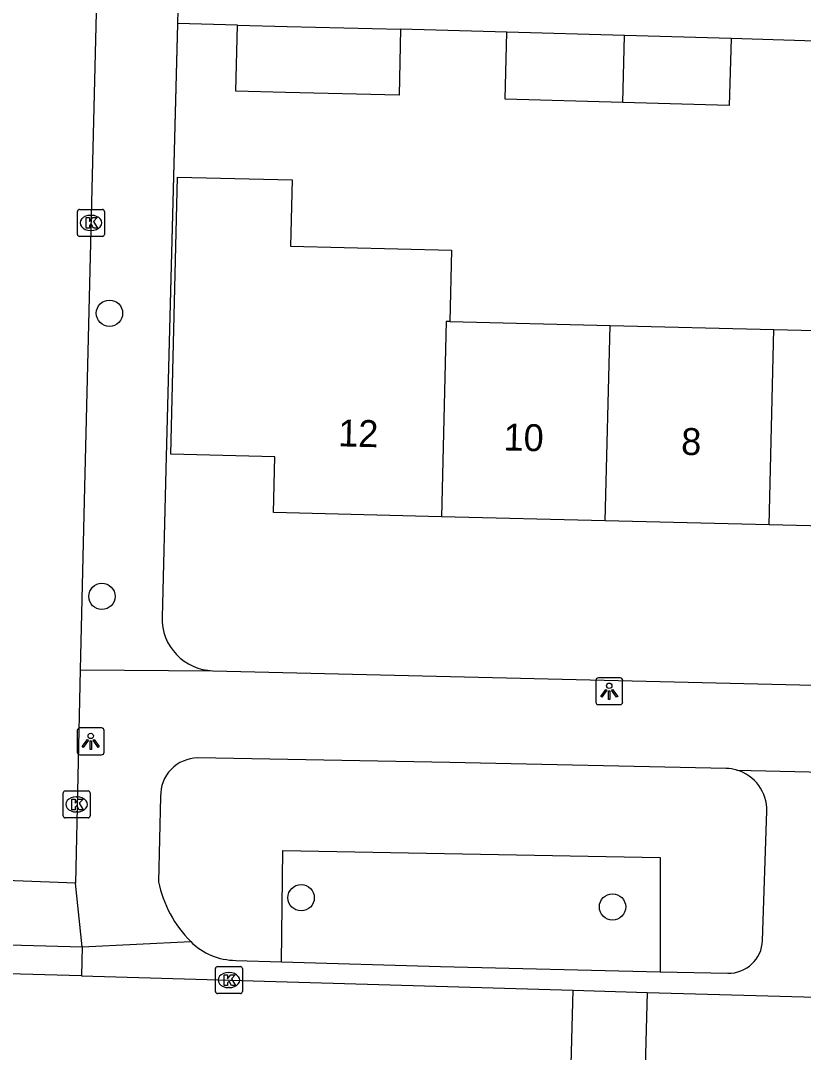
# Model space of a CAD drawing. Extents: x 162026 to 163499, y 387297 to 388169.
# Drawn here: x 162832.88 to 162861.97, y 387928.6 to 387966.93 of the extents above; entities that cross this region are included whole.
import ezdxf

# ---------------------------------------------------------------- set-up
doc = ezdxf.new("R2010")
doc.units = 0
for name, color, linetype in [('IMGEO_Boom', 7, 'Continuous'), ('IMGEO_Groenvoorziening', 7, 'Continuous'), ('IMGEO_Kolk', 7, 'Continuous'), ('IMGEO_Lichtpunt', 7, 'Continuous'), ('IMGEO_Muur', 7, 'Continuous'), ('IMGEO_Pand', 7, 'Continuous'), ('IMGEO_Pand_nummerreeks', 7, 'Continuous'), ('IMGEO_Rijbaan_lokaal_open', 7, 'Continuous'), ('IMGEO_Voetpad_open', 7, 'Continuous')]:
    doc.layers.add(name, color=color, linetype=linetype)

msp = doc.modelspace()

# ---------------------------------------------------------------- linework, layer by layer
at = {"layer": 'IMGEO_Boom'}
for centre in [(162836.185, 387956.059), (162835.905, 387945.539), (162843.307, 387934.344), (162854.879, 387934.001)]:
    msp.add_circle(centre, 0.489, dxfattribs=at)
at = {"layer": 'IMGEO_Groenvoorziening'}
msp.add_lwpolyline([(162842.582, 387931.964), (162842.631, 387936.101), (162856.653, 387935.835), (162856.653, 387931.595)], dxfattribs=at)
at = {"layer": 'IMGEO_Kolk'}
for p, q in [((162834.996, 387958.99), (162834.996, 387959.842)), ((162835.071, 387959.916), (162835.923, 387959.916)), ((162835.997, 387959.842), (162835.997, 387958.99)), ((162835.484, 387959.696), (162835.509, 387959.696)), ((162835.507, 387959.136), (162835.482, 387959.136)), ((162835.923, 387958.916), (162835.071, 387958.916)), ((162834.464, 387937.383), (162834.464, 387938.235)), ((162834.539, 387938.309), (162835.391, 387938.309)), ((162834.952, 387938.089), (162834.977, 387938.089)), ((162835.465, 387938.235), (162835.465, 387937.383)), ((162835.391, 387937.309), (162834.539, 387937.309)), ((162834.975, 387937.529), (162834.95, 387937.529)), ((162840.123, 387930.857), (162840.123, 387931.709)), ((162840.198, 387931.783), (162841.05, 387931.783)), ((162840.611, 387931.563), (162840.636, 387931.563)), ((162841.124, 387931.709), (162841.124, 387930.857)), ((162841.05, 387930.783), (162840.198, 387930.783)), ((162840.634, 387931.003), (162840.609, 387931.003))]:
    msp.add_line(p, q, dxfattribs=at)
for points in [[(162834.996, 387958.99), (162834.996, 387959.842)], [(162835.071, 387959.916), (162835.923, 387959.916)], [(162835.997, 387959.842), (162835.997, 387958.99)], [(162835.317, 387959.616), (162835.44, 387959.616), (162835.44, 387959.465), (162835.57, 387959.616), (162835.734, 387959.616), (162835.588, 387959.465), (162835.741, 387959.216), (162835.589, 387959.216), (162835.504, 387959.38), (162835.44, 387959.313), (162835.44, 387959.216), (162835.317, 387959.216), (162835.317, 387959.616)], [(162835.923, 387958.916), (162835.071, 387958.916)], [(162834.464, 387937.383), (162834.464, 387938.235)], [(162834.539, 387938.309), (162835.391, 387938.309)], [(162834.785, 387938.009), (162834.908, 387938.009), (162834.908, 387937.858), (162835.038, 387938.009), (162835.202, 387938.009), (162835.056, 387937.858), (162835.209, 387937.609), (162835.057, 387937.609), (162834.972, 387937.773), (162834.908, 387937.706), (162834.908, 387937.609), (162834.785, 387937.609), (162834.785, 387938.009)], [(162835.465, 387938.235), (162835.465, 387937.383)], [(162835.391, 387937.309), (162834.539, 387937.309)], [(162840.123, 387930.857), (162840.123, 387931.709)], [(162840.198, 387931.783), (162841.05, 387931.783)], [(162840.444, 387931.483), (162840.567, 387931.483), (162840.567, 387931.332), (162840.697, 387931.483), (162840.861, 387931.483), (162840.715, 387931.332), (162840.868, 387931.083), (162840.716, 387931.083), (162840.631, 387931.247), (162840.567, 387931.18), (162840.567, 387931.083), (162840.444, 387931.083), (162840.444, 387931.483)], [(162841.124, 387931.709), (162841.124, 387930.857)], [(162841.05, 387930.783), (162840.198, 387930.783)]]:
    msp.add_lwpolyline(points, dxfattribs=at)
for centre, start, end in [((162835.073, 387959.84), 91.552, 178.448), ((162835.073, 387959.84), 91.552, 178.448), ((162835.921, 387959.84), 1.552, 88.448), ((162835.921, 387959.84), 1.552, 88.448), ((162835.073, 387958.992), 181.552, 268.448), ((162835.073, 387958.992), 181.552, 268.448), ((162835.921, 387958.992), 271.552, 358.448), ((162835.921, 387958.992), 271.552, 358.448), ((162834.541, 387938.233), 91.552, 178.448), ((162834.541, 387938.233), 91.552, 178.448), ((162835.389, 387938.233), 1.552, 88.448), ((162835.389, 387938.233), 1.552, 88.448), ((162834.541, 387937.385), 181.552, 268.448), ((162834.541, 387937.385), 181.552, 268.448), ((162835.389, 387937.385), 271.552, 358.448), ((162835.389, 387937.385), 271.552, 358.448), ((162840.2, 387931.707), 91.552, 178.448), ((162840.2, 387931.707), 91.552, 178.448), ((162841.048, 387931.707), 1.552, 88.448), ((162841.048, 387931.707), 1.552, 88.448), ((162840.2, 387930.859), 181.552, 268.448), ((162840.2, 387930.859), 181.552, 268.448), ((162841.048, 387930.859), 271.552, 358.448), ((162841.048, 387930.859), 271.552, 358.448)]:
    msp.add_arc(centre, 0.0765, start, end, dxfattribs=at)
for centre, major_axis, ratio, start_param, end_param in [((162835.483, 387959.416), (-0.387, 0.002), 0.722429, 4.712389, 7.853982), ((162835.508, 387959.416), (-0.39, 0.002), 0.717154, 1.570796, 4.712389), ((162834.951, 387937.809), (-0.387, 0.002), 0.722429, 4.712389, 7.853982), ((162834.976, 387937.809), (-0.39, 0.002), 0.717154, 1.570796, 4.712389), ((162840.61, 387931.283), (-0.387, 0.002), 0.722429, 4.712389, 7.853982), ((162840.635, 387931.283), (-0.39, 0.002), 0.717154, 1.570796, 4.712389)]:
    msp.add_ellipse(centre, major_axis=major_axis, ratio=ratio, start_param=start_param, end_param=end_param, dxfattribs=at)
at = {"layer": 'IMGEO_Lichtpunt'}
for p, q in [((162854.26, 387942.419), (162854.26, 387941.612)), ((162854.26, 387942.419), (162854.26, 387941.612)), ((162855.162, 387942.514), (162854.354, 387942.514)), ((162855.162, 387942.514), (162854.354, 387942.514)), ((162855.256, 387941.612), (162855.256, 387942.419)), ((162855.256, 387941.612), (162855.256, 387942.419)), ((162854.354, 387941.518), (162855.162, 387941.518)), ((162854.354, 387941.518), (162855.162, 387941.518)), ((162835.891, 387940.65), (162835.083, 387940.65)), ((162835.891, 387940.65), (162835.083, 387940.65)), ((162834.989, 387940.555), (162834.989, 387939.748)), ((162834.989, 387940.555), (162834.989, 387939.748)), ((162835.985, 387939.748), (162835.985, 387940.555)), ((162835.985, 387939.748), (162835.985, 387940.555)), ((162835.083, 387939.654), (162835.891, 387939.654)), ((162835.083, 387939.654), (162835.891, 387939.654))]:
    msp.add_line(p, q, dxfattribs=at)
for points in [[(162854.634, 387942.083), (162854.673, 387942.055), (162854.485, 387941.793), (162854.447, 387941.82), (162854.634, 387942.083)], [(162854.736, 387942.035), (162854.783, 387942.035), (162854.783, 387941.713), (162854.736, 387941.713), (162854.736, 387942.035)], [(162854.846, 387942.055), (162854.884, 387942.082), (162855.071, 387941.82), (162855.032, 387941.792), (162854.846, 387942.055)], [(162835.363, 387940.219), (162835.402, 387940.191), (162835.214, 387939.929), (162835.176, 387939.956), (162835.363, 387940.219)], [(162835.465, 387940.171), (162835.512, 387940.171), (162835.512, 387939.849), (162835.465, 387939.849), (162835.465, 387940.171)], [(162835.575, 387940.191), (162835.613, 387940.218), (162835.8, 387939.956), (162835.761, 387939.928), (162835.575, 387940.191)]]:
    msp.add_lwpolyline(points, dxfattribs=at)
for centre in [(162854.759, 387942.217), (162835.488, 387940.353)]:
    msp.add_circle(centre, 0.0994, dxfattribs=at)
for centre, start, end in [((162854.354, 387942.419), 90, 180), ((162854.354, 387942.419), 90, 180), ((162855.162, 387942.419), 0, 90), ((162855.162, 387942.419), 0, 90), ((162854.354, 387941.612), 180, 270), ((162854.354, 387941.612), 180, 270), ((162855.162, 387941.612), 270, 0), ((162855.162, 387941.612), 270, 360), ((162835.083, 387940.555), 90, 180), ((162835.083, 387940.555), 90, 180), ((162835.891, 387940.555), 0, 90), ((162835.891, 387940.555), 0, 90), ((162835.083, 387939.748), 180, 270), ((162835.083, 387939.748), 180, 270), ((162835.891, 387939.748), 270, 0), ((162835.891, 387939.748), 270, 360)]:
    msp.add_arc(centre, 0.0946, start, end, dxfattribs=at)
at = {"layer": 'IMGEO_Muur'}
msp.add_lwpolyline([(162838.716, 387966.815), (162838.286, 387950.259)], dxfattribs=at)
at = {"layer": 'IMGEO_Pand'}
for points in [[(162847.006, 387966.613), (162846.947, 387964.164), (162842.728, 387964.266), (162840.883, 387964.311), (162840.942, 387966.76)], [(162840.942, 387966.76), (162842.787, 387966.715), (162847.006, 387966.613)], [(162855.258, 387963.886), (162850.886, 387964.012), (162850.947, 387966.507)], [(162855.329, 387966.381), (162850.947, 387966.507)], [(162855.258, 387963.886), (162855.329, 387966.381)], [(162859.291, 387966.266), (162855.329, 387966.381)], [(162859.291, 387966.266), (162859.219, 387963.772), (162855.258, 387963.886)], [(162848.52, 387948.5), (162842.282, 387948.654), (162842.333, 387950.722), (162838.46, 387950.818), (162838.714, 387961.118), (162842.971, 387961.013), (162842.91, 387958.545), (162848.9, 387958.397), (162848.835, 387955.753)], [(162848.835, 387955.753), (162848.7, 387955.756), (162848.52, 387948.5)], [(162848.835, 387955.753), (162854.79, 387955.605)], [(162854.61, 387948.349), (162854.79, 387955.605)], [(162854.79, 387955.605), (162860.88, 387955.454)], [(162860.7, 387948.199), (162860.88, 387955.454)], [(162860.88, 387955.454), (162866.971, 387955.303)], [(162854.61, 387948.349), (162848.52, 387948.5)], [(162860.7, 387948.199), (162854.61, 387948.349)], [(162866.791, 387948.048), (162860.7, 387948.199)]]:
    msp.add_lwpolyline(points, dxfattribs=at)
at = {"layer": 'IMGEO_Rijbaan_lokaal_open'}
for points in [[(162837.145, 388023.756), (162836.496, 388000), (162835.243, 387949.087), (162835.099, 387942.81)], [(162835.099, 387942.81), (162834.917, 387934.887)], [(162834.917, 387934.887), (162827.471, 387935.166)], [(162835.151, 387931.444), (162826.542, 387931.671)], [(162835.151, 387931.444), (162853.423, 387930.906)], [(162853.227, 387924.006), (162853.423, 387930.906)], [(162853.423, 387930.906), (162856.17, 387930.826)], [(162856.17, 387930.826), (162855.975, 387923.928)], [(162856.17, 387930.826), (162884.404, 387930.047), (162887.567, 387929.975), (162887.711, 387929.971)]]:
    msp.add_lwpolyline(points, dxfattribs=at)
at = {"layer": 'IMGEO_Voetpad_open'}
for points in [[(162838.755, 387968.32), (162838.716, 387966.821)], [(162838.716, 387966.821), (162838.286, 387950.259), (162838.142, 387944.759)], [(162840.942, 387966.76), (162838.716, 387966.821)], [(162850.947, 387966.507), (162847.006, 387966.613)], [(162863.201, 387966.145), (162859.291, 387966.266)], [(162840.026, 387942.778), (162886.251, 387941.669), (162886.41, 387941.672), (162886.569, 387941.69), (162886.725, 387941.721), (162886.878, 387941.767), (162887.026, 387941.826), (162887.168, 387941.898), (162887.304, 387941.982), (162887.431, 387942.078), (162887.549, 387942.185), (162887.657, 387942.302), (162887.754, 387942.429), (162887.84, 387942.563), (162887.913, 387942.705), (162887.973, 387942.852), (162888.02, 387943.005), (162888.053, 387943.161), (162888.072, 387943.319)], [(162835.099, 387942.81), (162840.026, 387942.778)], [(162859.103, 387939.145), (162848.831, 387939.364), (162839.466, 387939.535)], [(162859.493, 387939.086), (162864.34, 387938.97)], [(162838.086, 387938.106), (162838.007, 387934.937)], [(162860.454, 387932.757), (162860.61, 387937.554)], [(162835.166, 387932.521), (162834.917, 387934.887)], [(162826.579, 387932.752), (162835.166, 387932.521)], [(162835.166, 387932.521), (162839.204, 387932.713)], [(162835.166, 387932.521), (162835.151, 387931.444)], [(162840.879, 387932.016), (162842.582, 387931.964)], [(162842.582, 387931.964), (162848.484, 387931.782), (162856.653, 387931.595)], [(162856.653, 387931.595), (162859.162, 387931.537)]]:
    msp.add_lwpolyline(points, dxfattribs=at)
for centre, radius, start, end in [((162840.073, 387944.709), 1.931, 178.5096, 268.6151), ((162839.475, 387938.145), 1.39, 90.391, 181.6077), ((162859.069, 387937.603), 1.543, 74.0524, 88.7424), ((162859.068, 387937.603), 1.543, 358.1779, 74.0146), ((162842.375, 387935.854), 4.463, 191.852, 224.728), ((162840.885, 387934.392), 2.376, 224.9645, 269.8492), ((162859.193, 387932.799), 1.262, 268.6113, 358.1051)]:
    msp.add_arc(centre, radius, start, end, dxfattribs=at)

# ---------------------------------------------------------------- texts
at = {"layer": 'IMGEO_Pand_nummerreeks'}
for s, rotation, p in [('12', 358.5848, (162844.677, 387951.116)), ('10', 358.5848, (162850.823, 387950.963)), ('8', 358.5834, (162857.423, 387950.801))]:
    msp.add_text(s, height=1, rotation=rotation, dxfattribs=at).set_placement(p)

doc.saveas('drawing.dxf')
